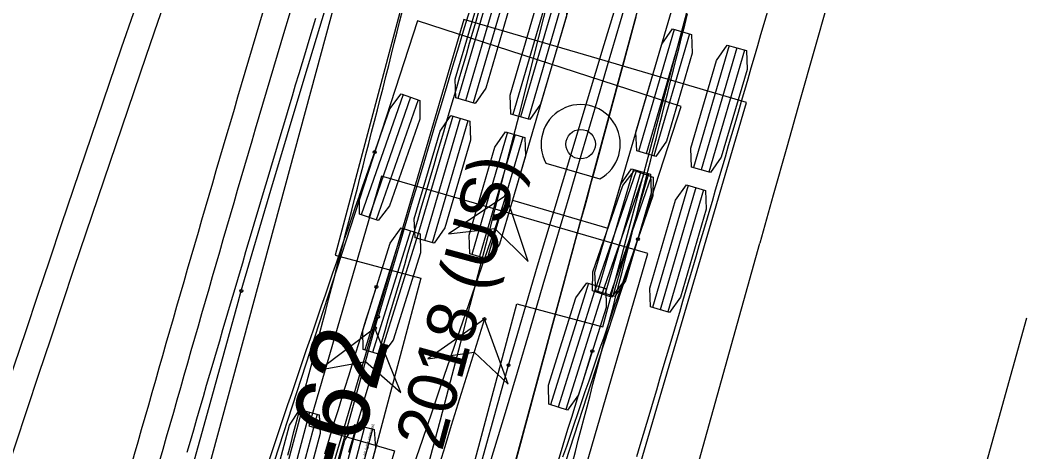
# Model space of a CAD drawing. Extents: x -14 to 1565148, y -25 to 642856.
# Drawn here: x 1564923.89 to 1564952.94, y 636731.22 to 636743.66 of the extents above; entities that cross this region are included whole.
import ezdxf

# ---------------------------------------------------------------- set-up
doc = ezdxf.new("R2010")
doc.units = 0
for name, color, linetype in [('GE_P_Alignment', 7, 'Continuous'), ('GE_P_Alignment_100_Stations', 7, 'Continuous'), ('GE_X_Alignment', 7, 'Continuous'), ('MT_P_Work_Area', 7, 'Continuous'), ('PV_P_EOP', 7, 'Continuous'), ('PV_X_EOP', 7, 'Continuous'), ('TR_Turning_Path28', 7, 'Continuous'), ('TR_Turning_Path28 - Copy-1', 7, 'Continuous'), ('TR_Turning_Path29', 7, 'Continuous')]:
    doc.layers.add(name, color=color, linetype=linetype)

msp = doc.modelspace()

# ---------------------------------------------------------------- linework, layer by layer
at = {"layer": 'GE_P_Alignment'}
msp.add_line((1564940.757, 636691.488), (1564952.943, 636735.082), dxfattribs=at)
at = {"layer": 'GE_P_Alignment_100_Stations'}
for p, q in [((1564936.02, 636755.417), (1564923.453, 636709.091)), ((1564931.657, 636706.865), (1564944.224, 636753.191)), ((1564926.286, 636706.581), (1564934.131, 636734.789))]:
    msp.add_line(p, q, dxfattribs=at)
for points in [[(1564930.277, 636735.86), (1564931.132, 636738.766), (1564932.092, 636741.977), (1564933.06, 636745.186), (1564934.037, 636748.392), (1564935.023, 636751.596), (1564936.018, 636754.796), (1564937.021, 636757.994), (1564938.033, 636761.19), (1564939.054, 636764.382), (1564940.084, 636767.572), (1564941.122, 636770.759), (1564941.436, 636771.714)], [(1564937.986, 636733.719), (1564938.827, 636736.581), (1564939.781, 636739.771), (1564940.743, 636742.959), (1564941.714, 636746.144), (1564942.694, 636749.326), (1564943.683, 636752.506), (1564944.68, 636755.683), (1564945.686, 636758.858), (1564946.7, 636762.029), (1564947.724, 636765.198), (1564948.755, 636768.364), (1564949.067, 636769.313)], [(1564941.662, 636743.749), (1564941.575, 636743.428), (1564941.488, 636743.107), (1564941.401, 636742.786), (1564941.314, 636742.466), (1564941.227, 636742.145), (1564941.14, 636741.824), (1564941.053, 636741.503), (1564940.966, 636741.183), (1564940.879, 636740.862), (1564940.792, 636740.542), (1564940.705, 636740.221), (1564940.618, 636739.9), (1564940.531, 636739.58), (1564940.444, 636739.259), (1564940.357, 636738.939), (1564940.271, 636738.618), (1564940.184, 636738.298), (1564940.097, 636737.977), (1564940.01, 636737.657), (1564939.923, 636737.337), (1564939.836, 636737.016), (1564939.749, 636736.696), (1564939.662, 636736.376), (1564939.575, 636736.055), (1564939.488, 636735.735), (1564939.401, 636735.415), (1564939.315, 636735.094), (1564939.228, 636734.774), (1564939.141, 636734.454), (1564939.054, 636734.133), (1564938.967, 636733.813), (1564938.88, 636733.493), (1564938.793, 636733.173), (1564938.706, 636732.852), (1564938.619, 636732.532), (1564938.533, 636732.212), (1564938.446, 636731.891), (1564938.359, 636731.571), (1564938.272, 636731.251), (1564938.185, 636730.93)], [(1564928.715, 636731.21), (1564928.809, 636731.532), (1564928.902, 636731.853), (1564928.996, 636732.174), (1564929.09, 636732.495), (1564929.183, 636732.817), (1564929.277, 636733.138), (1564929.371, 636733.459), (1564929.465, 636733.78), (1564929.56, 636734.101), (1564929.654, 636734.423), (1564929.748, 636734.744), (1564929.842, 636735.065), (1564929.937, 636735.386), (1564930.032, 636735.707), (1564930.126, 636736.028), (1564930.221, 636736.349), (1564930.316, 636736.67), (1564930.411, 636736.991), (1564930.506, 636737.312), (1564930.601, 636737.633), (1564930.696, 636737.954), (1564930.792, 636738.275), (1564930.887, 636738.596), (1564930.982, 636738.917), (1564931.078, 636739.238), (1564931.174, 636739.558), (1564931.269, 636739.879), (1564931.365, 636740.2), (1564931.461, 636740.521), (1564931.557, 636740.841), (1564931.653, 636741.162), (1564931.749, 636741.482), (1564931.845, 636741.803), (1564931.942, 636742.123), (1564932.038, 636742.444), (1564932.135, 636742.764), (1564932.231, 636743.084), (1564932.328, 636743.405), (1564932.424, 636743.725)], [(1564922.431, 636707.647), (1564923.055, 636709.892), (1564923.947, 636713.098), (1564924.839, 636716.304), (1564925.73, 636719.51), (1564926.622, 636722.716), (1564927.513, 636725.922), (1564928.405, 636729.128), (1564929.297, 636732.334), (1564930.188, 636735.539), (1564930.277, 636735.86)], [(1564934.131, 636734.789), (1564934.221, 636735.111)], [(1564934.131, 636734.789), (1564932.533, 636733.587), (1564933.863, 636733.826), (1564934.879, 636732.935), (1564934.131, 636734.789)], [(1564930.141, 636705.514), (1564930.765, 636707.758), (1564931.657, 636710.962), (1564932.548, 636714.167), (1564933.439, 636717.372), (1564934.331, 636720.577), (1564935.222, 636723.783), (1564936.113, 636726.988), (1564937.005, 636730.193), (1564937.896, 636733.398), (1564937.986, 636733.719)]]:
    msp.add_lwpolyline(points, dxfattribs=at)
msp.add_lwpolyline([(1564934.131, 636734.789), (1564932.533, 636733.587), (1564933.863, 636733.826), (1564934.879, 636732.935)], close=True, dxfattribs=at)
for centre in [(1564930.277, 636735.86), (1564930.277, 636735.86), (1564934.221, 636735.111), (1564934.221, 636735.111), (1564934.131, 636734.789), (1564934.131, 636734.789), (1564937.986, 636733.719), (1564937.986, 636733.719)]:
    msp.add_circle(centre, 0.0417, dxfattribs=at)
msp.add_arc((1566104.473, 636389.916), 1220.102, 161.823859, 163.565272, dxfattribs=at)
at = {"layer": 'GE_X_Alignment'}
for centre, radius, start in [((1565911.499, 636405.11), 1040.25, 160.594709), ((1565931.298, 636446.221), 1043.75, 163.082175)]:
    msp.add_arc(centre, radius, start, 164.38184, dxfattribs=at)
at = {"layer": 'MT_P_Work_Area'}
for p, q in [((1564934.322, 636739.171), (1564932.229, 636731.969)), ((1564942.005, 636736.939), (1564934.322, 636739.171)), ((1564934.322, 636739.171), (1564934.322, 636739.171)), ((1564934.942, 636737.656), (1564933.845, 636734.157)), ((1564935.161, 636737.587), (1564934.064, 636734.088)), ((1564935.379, 636737.518), (1564934.282, 636734.02)), ((1564939.912, 636729.737), (1564942.005, 636736.939)), ((1564940.298, 636736.079), (1564939.201, 636732.58)), ((1564940.517, 636736.01), (1564939.419, 636732.512)), ((1564940.735, 636735.942), (1564939.638, 636732.443)), ((1564932.229, 636731.969), (1564934.694, 636731.253)), ((1564934.694, 636731.253), (1564931.904, 636721.65))]:
    msp.add_line(p, q, dxfattribs=at)
for points in [[(1564934.888, 636737.673), (1564935.434, 636737.501), (1564935.444, 636736.96), (1564934.654, 636734.441), (1564934.336, 636734.003), (1564933.791, 636734.174), (1564933.78, 636734.715), (1564934.57, 636737.234)], [(1564940.244, 636736.096), (1564940.79, 636735.925), (1564940.8, 636735.383), (1564940.01, 636732.864), (1564939.692, 636732.426), (1564939.146, 636732.597), (1564939.136, 636733.139), (1564939.926, 636735.658)], [(1564937.29, 636735.049), (1564935.654, 636733.899), (1564936.991, 636734.095), (1564937.977, 636733.171)]]:
    msp.add_lwpolyline(points, close=True, dxfattribs=at)
for points in [[(1564932.684, 636731.161), (1564932.783, 636731.482), (1564932.881, 636731.803), (1564932.98, 636732.124), (1564933.078, 636732.445), (1564933.177, 636732.767), (1564933.276, 636733.088), (1564933.376, 636733.409), (1564933.475, 636733.73), (1564933.574, 636734.05), (1564933.674, 636734.371), (1564933.774, 636734.692), (1564933.874, 636735.013), (1564933.974, 636735.333), (1564934.074, 636735.654), (1564934.175, 636735.975)], [(1564937.29, 636735.049), (1564935.654, 636733.899), (1564936.991, 636734.095), (1564937.977, 636733.171), (1564937.29, 636735.049)], [(1564939.417, 636730.946), (1564939.515, 636731.264), (1564939.613, 636731.582), (1564939.712, 636731.9), (1564939.81, 636732.218), (1564939.909, 636732.535), (1564940.008, 636732.853), (1564940.107, 636733.171), (1564940.206, 636733.489), (1564940.306, 636733.806), (1564940.405, 636734.124)]]:
    msp.add_lwpolyline(points, dxfattribs=at)
for centre in [(1564934.175, 636735.975), (1564937.29, 636735.049), (1564940.405, 636734.124)]:
    msp.add_circle(centre, 0.0417, dxfattribs=at)
msp.add_arc((1565594.047, 636529.053), 688.306, 162.585575, 166.009279, dxfattribs=at)
at = {"layer": 'PV_P_EOP'}
for centre, radius, start in [((1565836.802, 636420.196), 982.5, 154.779538), ((1565836.802, 636420.196), 982, 154.779538), ((1565911.499, 636405.11), 1041, 160.594709), ((1565911.499, 636405.11), 1040.25, 160.594709), ((1565931.298, 636446.221), 1043.75, 163.082175), ((1565931.298, 636446.221), 1043, 163.082175)]:
    msp.add_arc(centre, radius, start, 164.38184, dxfattribs=at)
at = {"layer": 'PV_X_EOP'}
msp.add_line((1564914.807, 636628.375), (1564945.239, 636737.236), dxfattribs=at)
for centre, radius in [((1565948.765, 636456.703), 1042), ((1565836.802, 636420.196), 980)]:
    msp.add_arc(centre, radius, 154.284444, 164.38184, dxfattribs=at)
at = {"layer": 'TR_Turning_Path28'}
for p, q in [((1564935.357, 636743.647), (1564930.715, 636729.383)), ((1564942.964, 636741.171), (1564935.357, 636743.647)), ((1564935.357, 636743.647), (1564935.357, 636743.647)), ((1564934.944, 636741.517), (1564933.738, 636738.054)), ((1564935.161, 636741.442), (1564933.955, 636737.979)), ((1564935.377, 636741.366), (1564934.171, 636737.904)), ((1564938.322, 636726.908), (1564942.964, 636741.171)), ((1564941.674, 636739.307), (1564940.468, 636735.845)), ((1564941.89, 636739.232), (1564940.684, 636735.769)), ((1564942.107, 636739.156), (1564940.901, 636735.694))]:
    msp.add_line(p, q, dxfattribs=at)
for points in [[(1564934.89, 636741.536), (1564935.431, 636741.348), (1564935.425, 636740.806), (1564934.556, 636738.313), (1564934.225, 636737.885), (1564933.685, 636738.073), (1564933.691, 636738.614), (1564934.559, 636741.108)], [(1564941.62, 636739.326), (1564942.16, 636739.138), (1564942.154, 636738.596), (1564941.286, 636736.103), (1564940.954, 636735.675), (1564940.414, 636735.863), (1564940.42, 636736.405), (1564941.289, 636738.898)], [(1564937.922, 636738.605), (1564936.251, 636737.507), (1564937.594, 636737.661), (1564938.551, 636736.707)]]:
    msp.add_lwpolyline(points, close=True, dxfattribs=at)
for points in [[(1564931.086, 636730.997), (1564931.193, 636731.314), (1564931.301, 636731.631), (1564931.408, 636731.948), (1564931.515, 636732.265), (1564931.623, 636732.582), (1564931.73, 636732.899), (1564931.838, 636733.216), (1564931.946, 636733.532), (1564932.054, 636733.849), (1564932.162, 636734.166), (1564932.27, 636734.483), (1564932.378, 636734.799), (1564932.486, 636735.116), (1564932.595, 636735.433), (1564932.703, 636735.749), (1564932.812, 636736.066), (1564932.921, 636736.382), (1564933.03, 636736.699), (1564933.139, 636737.015), (1564933.248, 636737.331), (1564933.357, 636737.648), (1564933.466, 636737.964), (1564933.576, 636738.28), (1564933.685, 636738.597), (1564933.795, 636738.913), (1564933.905, 636739.229), (1564934.015, 636739.545), (1564934.125, 636739.861)], [(1564937.922, 636738.605), (1564936.251, 636737.507), (1564937.594, 636737.661), (1564938.551, 636736.707), (1564937.922, 636738.605)], [(1564939.558, 636731.074), (1564939.665, 636731.388), (1564939.773, 636731.702), (1564939.88, 636732.016), (1564939.987, 636732.33), (1564940.095, 636732.644), (1564940.202, 636732.958), (1564940.31, 636733.272), (1564940.418, 636733.586), (1564940.526, 636733.9), (1564940.634, 636734.214), (1564940.742, 636734.528), (1564940.85, 636734.841), (1564940.959, 636735.155), (1564941.067, 636735.469), (1564941.176, 636735.782), (1564941.284, 636736.096), (1564941.393, 636736.409), (1564941.502, 636736.723), (1564941.611, 636737.036), (1564941.72, 636737.35)]]:
    msp.add_lwpolyline(points, dxfattribs=at)
for centre in [(1564934.125, 636739.861), (1564937.922, 636738.605), (1564941.72, 636737.35)]:
    msp.add_circle(centre, 0.0417, dxfattribs=at)
msp.add_arc((1565842.213, 636423.646), 957.571, 160.797084, 167.118411, dxfattribs=at)
at = {"layer": 'TR_Turning_Path28 - Copy-1'}
for p, q in [((1564936.859, 636751.384), (1564932.981, 636736.894)), ((1564940.708, 636734.826), (1564944.587, 636749.316)), ((1564932.981, 636736.894), (1564935.46, 636736.231)), ((1564935.46, 636736.231), (1564932.719, 636725.991)), ((1564935.488, 636725.25), (1564938.229, 636735.489)), ((1564938.229, 636735.489), (1564940.708, 636734.826)), ((1564932.021, 636732.424), (1564931.073, 636728.882)), ((1564932.242, 636732.365), (1564931.294, 636728.823)), ((1564932.464, 636732.305), (1564931.516, 636728.763)), ((1564933.615, 636731.997), (1564932.667, 636728.455)), ((1564933.836, 636731.938), (1564932.888, 636728.396)), ((1564934.058, 636731.879), (1564933.109, 636728.337))]:
    msp.add_line(p, q, dxfattribs=at)
for points in [[(1564931.616, 636731.126), (1564931.701, 636731.446), (1564931.785, 636731.767), (1564931.87, 636732.088), (1564931.955, 636732.408), (1564932.039, 636732.729), (1564932.123, 636733.049), (1564932.208, 636733.37), (1564932.292, 636733.691), (1564932.376, 636734.011), (1564932.46, 636734.332), (1564932.544, 636734.653), (1564932.628, 636734.974), (1564932.712, 636735.295), (1564932.795, 636735.615), (1564932.879, 636735.936), (1564932.962, 636736.257), (1564933.046, 636736.578), (1564933.129, 636736.899), (1564933.212, 636737.22), (1564933.295, 636737.541), (1564933.378, 636737.862), (1564933.461, 636738.183), (1564933.543, 636738.504), (1564933.626, 636738.825), (1564933.709, 636739.146), (1564933.791, 636739.468), (1564933.873, 636739.789), (1564933.956, 636740.11), (1564934.038, 636740.431), (1564934.12, 636740.752), (1564934.202, 636741.074), (1564934.284, 636741.395), (1564934.366, 636741.716), (1564934.447, 636742.038), (1564934.529, 636742.359), (1564934.61, 636742.68), (1564934.692, 636743.002), (1564934.773, 636743.323), (1564934.854, 636743.645), (1564934.935, 636743.966)], [(1564939.831, 636730.907), (1564939.916, 636731.23), (1564940.001, 636731.553), (1564940.086, 636731.876), (1564940.17, 636732.199), (1564940.255, 636732.522), (1564940.339, 636732.846), (1564940.424, 636733.169), (1564940.508, 636733.492), (1564940.592, 636733.815), (1564940.676, 636734.138), (1564940.76, 636734.462), (1564940.844, 636734.785), (1564940.928, 636735.108), (1564941.012, 636735.432), (1564941.095, 636735.755), (1564941.179, 636736.078), (1564941.262, 636736.402), (1564941.345, 636736.725), (1564941.428, 636737.049), (1564941.512, 636737.372), (1564941.595, 636737.696), (1564941.677, 636738.019), (1564941.76, 636738.343), (1564941.843, 636738.666), (1564941.926, 636738.99), (1564942.008, 636739.314), (1564942.09, 636739.637), (1564942.173, 636739.961), (1564942.255, 636740.285), (1564942.337, 636740.608), (1564942.419, 636740.932), (1564942.501, 636741.256), (1564942.583, 636741.58), (1564942.665, 636741.904), (1564942.746, 636742.227), (1564942.828, 636742.551), (1564942.909, 636742.875), (1564942.99, 636743.199), (1564943.072, 636743.523), (1564943.153, 636743.847)]]:
    msp.add_lwpolyline(points, dxfattribs=at)
for points in [[(1564931.966, 636732.439), (1564932.519, 636732.291), (1564932.552, 636731.75), (1564931.87, 636729.2), (1564931.571, 636728.749), (1564931.018, 636728.897), (1564930.984, 636729.437), (1564931.667, 636731.987)], [(1564933.56, 636732.012), (1564934.113, 636731.864), (1564934.146, 636731.323), (1564933.464, 636728.773), (1564933.164, 636728.322), (1564932.612, 636728.47), (1564932.578, 636729.01), (1564933.261, 636731.561)]]:
    msp.add_lwpolyline(points, close=True, dxfattribs=at)
msp.add_arc((1563874.111, 637011.375), 1098.008, 342.237065, 346.039973, dxfattribs=at)
at = {"layer": 'TR_Turning_Path29'}
for p, q in [((1564941.086, 636748.649), (1564938.102, 636738.478)), ((1564940.853, 636737.671), (1564943.837, 636747.842)), ((1564937.558, 636744.925), (1564936.526, 636741.407)), ((1564937.778, 636744.861), (1564936.746, 636741.342)), ((1564937.998, 636744.796), (1564936.965, 636741.278)), ((1564939.141, 636744.461), (1564938.109, 636740.942)), ((1564939.361, 636744.396), (1564938.329, 636740.878)), ((1564939.581, 636744.332), (1564938.549, 636740.813)), ((1564936.696, 636743.686), (1564923.19, 636697.699)), ((1564940.773, 636742.488), (1564936.696, 636743.686)), ((1564942.771, 636743.396), (1564941.739, 636739.877)), ((1564942.991, 636743.331), (1564941.959, 636739.813)), ((1564943.211, 636743.267), (1564942.179, 636739.748)), ((1564944.355, 636742.931), (1564943.323, 636739.413)), ((1564944.575, 636742.867), (1564943.542, 636739.348)), ((1564944.795, 636742.802), (1564943.762, 636739.284)), ((1564944.851, 636741.291), (1564940.773, 636742.488)), ((1564931.345, 636695.303), (1564944.851, 636741.291)), ((1564936.376, 636740.895), (1564935.343, 636737.377)), ((1564936.595, 636740.831), (1564935.563, 636737.312)), ((1564936.815, 636740.766), (1564935.783, 636737.248)), ((1564937.959, 636740.431), (1564936.927, 636736.912)), ((1564938.179, 636740.366), (1564937.147, 636736.848)), ((1564938.399, 636740.302), (1564937.367, 636736.783)), ((1564939.066, 636739.542), (1564940.617, 636739.087)), ((1564941.589, 636739.366), (1564940.557, 636735.847)), ((1564941.809, 636739.301), (1564940.777, 636735.783)), ((1564942.029, 636739.237), (1564940.997, 636735.718)), ((1564943.172, 636738.901), (1564942.14, 636735.383)), ((1564943.392, 636738.837), (1564942.36, 636735.318)), ((1564943.612, 636738.772), (1564942.58, 636735.254)), ((1564938.102, 636738.478), (1564940.853, 636737.671))]:
    msp.add_line(p, q, dxfattribs=at)
for points in [[(1564937.503, 636744.941), (1564938.052, 636744.78), (1564938.073, 636744.239), (1564937.33, 636741.706), (1564937.02, 636741.262), (1564936.471, 636741.423), (1564936.45, 636741.964), (1564937.193, 636744.497)], [(1564939.087, 636744.477), (1564939.635, 636744.316), (1564939.656, 636743.775), (1564938.913, 636741.241), (1564938.603, 636740.797), (1564938.054, 636740.958), (1564938.034, 636741.499), (1564938.777, 636744.033)], [(1564942.717, 636743.412), (1564943.266, 636743.251), (1564943.287, 636742.71), (1564942.544, 636740.176), (1564942.234, 636739.732), (1564941.685, 636739.893), (1564941.664, 636740.434), (1564942.407, 636742.968)], [(1564944.3, 636742.947), (1564944.849, 636742.786), (1564944.87, 636742.245), (1564944.127, 636739.712), (1564943.817, 636739.268), (1564943.268, 636739.429), (1564943.247, 636739.97), (1564943.99, 636742.503)], [(1564936.321, 636740.911), (1564936.87, 636740.75), (1564936.891, 636740.209), (1564936.148, 636737.676), (1564935.838, 636737.232), (1564935.289, 636737.393), (1564935.268, 636737.934), (1564936.011, 636740.467)], [(1564937.904, 636740.447), (1564938.453, 636740.286), (1564938.474, 636739.744), (1564937.731, 636737.211), (1564937.421, 636736.767), (1564936.872, 636736.928), (1564936.851, 636737.469), (1564937.594, 636740.003)], [(1564941.535, 636739.382), (1564942.084, 636739.221), (1564942.104, 636738.68), (1564941.361, 636736.146), (1564941.051, 636735.702), (1564940.503, 636735.863), (1564940.482, 636736.404), (1564941.225, 636738.938)], [(1564943.118, 636738.917), (1564943.667, 636738.756), (1564943.688, 636738.215), (1564942.945, 636735.682), (1564942.635, 636735.238), (1564942.086, 636735.399), (1564942.065, 636735.94), (1564942.808, 636738.473)]]:
    msp.add_lwpolyline(points, close=True, dxfattribs=at)
for points in [[(1564933.379, 636731.213), (1564933.474, 636731.531), (1564933.569, 636731.849), (1564933.664, 636732.168), (1564933.76, 636732.486), (1564933.855, 636732.804), (1564933.95, 636733.122), (1564934.044, 636733.44), (1564934.139, 636733.759), (1564934.234, 636734.077), (1564934.329, 636734.395), (1564934.424, 636734.714), (1564934.518, 636735.032), (1564934.613, 636735.35), (1564934.707, 636735.669), (1564934.802, 636735.987), (1564934.896, 636736.306), (1564934.991, 636736.624), (1564935.085, 636736.943), (1564935.179, 636737.261), (1564935.273, 636737.58), (1564935.367, 636737.898), (1564935.461, 636738.217), (1564935.555, 636738.535), (1564935.649, 636738.854), (1564935.743, 636739.172), (1564935.837, 636739.491), (1564935.931, 636739.81), (1564936.024, 636740.128), (1564936.118, 636740.447), (1564936.211, 636740.766), (1564936.305, 636741.084), (1564936.398, 636741.403), (1564936.492, 636741.722), (1564936.585, 636742.04), (1564936.678, 636742.359), (1564936.772, 636742.678), (1564936.865, 636742.997), (1564936.958, 636743.316), (1564937.051, 636743.634), (1564937.144, 636743.953)], [(1564941.691, 636731.09), (1564941.787, 636731.409), (1564941.882, 636731.729), (1564941.977, 636732.049), (1564942.072, 636732.369), (1564942.167, 636732.688), (1564942.262, 636733.008), (1564942.357, 636733.328), (1564942.452, 636733.648), (1564942.547, 636733.968), (1564942.642, 636734.288), (1564942.736, 636734.607), (1564942.831, 636734.927), (1564942.926, 636735.247), (1564943.02, 636735.567), (1564943.115, 636735.887), (1564943.209, 636736.207), (1564943.303, 636736.527), (1564943.398, 636736.847), (1564943.492, 636737.167), (1564943.586, 636737.487), (1564943.68, 636737.807), (1564943.774, 636738.127), (1564943.868, 636738.447), (1564943.962, 636738.768), (1564944.056, 636739.088), (1564944.15, 636739.408), (1564944.244, 636739.728), (1564944.337, 636740.048), (1564944.431, 636740.368), (1564944.524, 636740.689), (1564944.618, 636741.009), (1564944.711, 636741.329), (1564944.805, 636741.649), (1564944.898, 636741.97), (1564944.991, 636742.29), (1564945.085, 636742.61), (1564945.178, 636742.931), (1564945.271, 636743.251), (1564945.364, 636743.571), (1564945.457, 636743.892)]]:
    msp.add_lwpolyline(points, dxfattribs=at)
msp.add_circle((1564940.069, 636740.089), 0.424, dxfattribs=at)
for centre, radius, start, end in [((1563222.214, 637243.84), 1790.301, 341.585451, 344.280636), ((1564940.069, 636740.089), 1.143, 298.6512, 208.6512)]:
    msp.add_arc(centre, radius, start, end, dxfattribs=at)

# ---------------------------------------------------------------- texts
at = {"layer": 'GE_P_Alignment_100_Stations'}
for s, height, p in [('AASHTO 2018 (US)', 1.41667, (1564933.889, 636723.185)), ('WB-62', 2.125, (1564932.284, 636726.058)), ('(c) 2021 Transoft Solutions, Inc. All rights reserved.', 0.085, (1564933.426, 636729.458))]:
    msp.add_text(s, height=height, rotation=74.8226, dxfattribs=at).set_placement(p)

doc.saveas('drawing.dxf')
